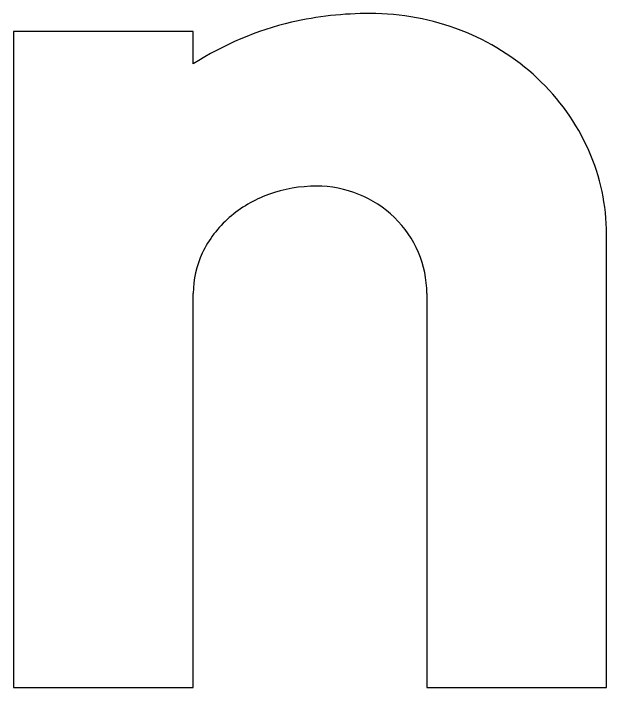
# Model space of a CAD drawing. Extents: x 1806251 to 1809821, y 414895 to 422886.
# Drawn here: x 1809677.3351 to 1809677.4229, y 415152.193 to 415152.2927 of the extents above; entities that cross this region are included whole.
import ezdxf

# ---------------------------------------------------------------- set-up
doc = ezdxf.new("R2010")
doc.units = 0
for name, color, linetype in [('GSBWFILL', 7, 'Continuous'), ('GSCOLORFILL', 7, 'Continuous'), ('GSOUTLINE', 7, 'Continuous')]:
    doc.layers.add(name, color=color, linetype=linetype)

msp = doc.modelspace()

# ---------------------------------------------------------------- linework, layer by layer
at = {"layer": 'GSBWFILL'}
msp.add_line((1809677.3962576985, 415152.2512928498), (1809677.3962576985, 415152.1929603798), dxfattribs=at)
for points in [[(1809677.3616777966, 415152.2852470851), (1809677.3616777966, 415152.29005037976), (1809677.3350778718, 415152.29005037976), (1809677.3350778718, 415152.1929603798), (1809677.3616777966, 415152.1929603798), (1809677.3616777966, 415152.2512928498)], [(1809677.3962576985, 415152.1929603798), (1809677.422857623, 415152.1929603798), (1809677.422857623, 415152.26004757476)]]:
    msp.add_lwpolyline(points, dxfattribs=at)
for centre, major_axis, ratio, start_param, end_param in [((1809677.3878617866, 415152.2395069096), (3.257772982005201e-18, 0.05320347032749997), 0.9999971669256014, 0, 0.21998619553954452), ((1809677.3878617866, 415152.25526392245), (2.2929342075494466e-18, 0.03744645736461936), 0.9999971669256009, 5.914285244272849, 6.283185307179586), ((1809677.3874083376, 415152.24484934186), (2.932802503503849e-18, 0.047896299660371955), 0.999997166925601, 0.23508775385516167, 0.5671317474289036), ((1809677.388763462, 415152.25759626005), (2.1398188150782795e-18, 0.034945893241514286), 0.9999971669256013, 5.532257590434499, 5.9142852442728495), ((1809677.3901558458, 415152.2590881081), (2.0148635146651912e-18, 0.032905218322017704), 0.9999971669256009, 5.130076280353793, 5.5322576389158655), ((1809677.3923178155, 415152.26004759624), (1.870029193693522e-18, 0.03053989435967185), 0.9999971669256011, 4.71238898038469, 5.130076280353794), ((1809677.379925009, 415152.2462209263), (1.2820819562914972e-18, 0.020937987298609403), 0.9999971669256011, 0, 0.3457036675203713), ((1809677.379925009, 415152.25035627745), (1.0288647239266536e-18, 0.016802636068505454), 0.9999971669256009, 5.900623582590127, 6.283185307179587), ((1809677.3790323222, 415152.24869946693), (1.1207715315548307e-18, 0.018303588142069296), 0.9999971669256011, 0.3457036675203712, 0.7157182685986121), ((1809677.3801084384, 415152.2508121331), (9.98776585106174e-19, 0.016311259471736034), 0.9999971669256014, 5.512269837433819, 5.900623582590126), ((1809677.377658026, 415152.25027999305), (9.92522832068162e-19, 0.016209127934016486), 0.9999971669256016, 0.7157182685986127, 1.1262308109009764), ((1809677.380392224, 415152.2511042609), (9.73838156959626e-19, 0.01590398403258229), 0.9999971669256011, 5.115435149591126, 5.51226978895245), ((1809677.3755324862, 415152.25129253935), (8.483574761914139e-19, 0.013854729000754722), 0.9999971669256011, 1.126230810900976, 1.5707963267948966), ((1809677.3808337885, 415152.25129253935), (9.444447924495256e-19, 0.015423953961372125), 0.9999971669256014, 4.71238898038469, 5.115435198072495)]:
    msp.add_ellipse(centre, major_axis=major_axis, ratio=ratio, start_param=start_param, end_param=end_param, dxfattribs=at)
at = {"layer": 'GSCOLORFILL'}
msp.add_line((1809677.3962576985, 415152.2512928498), (1809677.3962576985, 415152.1929603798), dxfattribs=at)
for points in [[(1809677.3616777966, 415152.2852470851), (1809677.3616777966, 415152.29005037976), (1809677.3350778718, 415152.29005037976), (1809677.3350778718, 415152.1929603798), (1809677.3616777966, 415152.1929603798), (1809677.3616777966, 415152.2512928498)], [(1809677.3962576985, 415152.1929603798), (1809677.422857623, 415152.1929603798), (1809677.422857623, 415152.26004757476)]]:
    msp.add_lwpolyline(points, dxfattribs=at)
for centre, major_axis, ratio, start_param, end_param in [((1809677.3878617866, 415152.2395069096), (3.257772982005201e-18, 0.05320347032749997), 0.9999971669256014, 0, 0.21998619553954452), ((1809677.3878617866, 415152.25526392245), (2.2929342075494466e-18, 0.03744645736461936), 0.9999971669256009, 5.914285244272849, 6.283185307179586), ((1809677.3874083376, 415152.24484934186), (2.932802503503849e-18, 0.047896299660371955), 0.999997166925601, 0.23508775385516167, 0.5671317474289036), ((1809677.388763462, 415152.25759626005), (2.1398188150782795e-18, 0.034945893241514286), 0.9999971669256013, 5.532257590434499, 5.9142852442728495), ((1809677.3901558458, 415152.2590881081), (2.0148635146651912e-18, 0.032905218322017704), 0.9999971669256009, 5.130076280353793, 5.5322576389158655), ((1809677.3923178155, 415152.26004759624), (1.870029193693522e-18, 0.03053989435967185), 0.9999971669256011, 4.71238898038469, 5.130076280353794), ((1809677.379925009, 415152.2462209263), (1.2820819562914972e-18, 0.020937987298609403), 0.9999971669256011, 0, 0.3457036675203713), ((1809677.379925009, 415152.25035627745), (1.0288647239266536e-18, 0.016802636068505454), 0.9999971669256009, 5.900623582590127, 6.283185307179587), ((1809677.3790323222, 415152.24869946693), (1.1207715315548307e-18, 0.018303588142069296), 0.9999971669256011, 0.3457036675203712, 0.7157182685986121), ((1809677.3801084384, 415152.2508121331), (9.98776585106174e-19, 0.016311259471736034), 0.9999971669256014, 5.512269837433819, 5.900623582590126), ((1809677.377658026, 415152.25027999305), (9.92522832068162e-19, 0.016209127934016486), 0.9999971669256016, 0.7157182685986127, 1.1262308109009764), ((1809677.380392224, 415152.2511042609), (9.73838156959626e-19, 0.01590398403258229), 0.9999971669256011, 5.115435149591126, 5.51226978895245), ((1809677.3755324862, 415152.25129253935), (8.483574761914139e-19, 0.013854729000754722), 0.9999971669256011, 1.126230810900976, 1.5707963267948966), ((1809677.3808337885, 415152.25129253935), (9.444447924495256e-19, 0.015423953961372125), 0.9999971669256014, 4.71238898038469, 5.115435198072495)]:
    msp.add_ellipse(centre, major_axis=major_axis, ratio=ratio, start_param=start_param, end_param=end_param, dxfattribs=at)
at = {"layer": 'GSOUTLINE'}
msp.add_line((1809677.3962576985, 415152.2512928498), (1809677.3962576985, 415152.1929603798), dxfattribs=at)
for points in [[(1809677.3616777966, 415152.2852470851), (1809677.3616777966, 415152.29005037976), (1809677.3350778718, 415152.29005037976), (1809677.3350778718, 415152.1929603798), (1809677.3616777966, 415152.1929603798), (1809677.3616777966, 415152.2512928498)], [(1809677.3962576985, 415152.1929603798), (1809677.422857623, 415152.1929603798), (1809677.422857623, 415152.26004757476)]]:
    msp.add_lwpolyline(points, dxfattribs=at)
for centre, major_axis, ratio, start_param, end_param in [((1809677.3878617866, 415152.2395069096), (3.2577729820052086e-18, 0.05320347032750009), 0.999997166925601, 0, 0.21998619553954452), ((1809677.3878617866, 415152.25526392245), (2.292934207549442e-18, 0.03744645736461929), 0.999997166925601, 5.914285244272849, 6.283185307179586), ((1809677.3874083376, 415152.24484934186), (2.932802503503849e-18, 0.047896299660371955), 0.999997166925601, 0.23508775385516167, 0.5671317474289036), ((1809677.388763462, 415152.25759626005), (2.1398188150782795e-18, 0.034945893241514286), 0.9999971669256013, 5.532257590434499, 5.9142852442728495), ((1809677.3901558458, 415152.2590881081), (2.0148635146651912e-18, 0.032905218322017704), 0.9999971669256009, 5.130076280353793, 5.5322576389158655), ((1809677.3923178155, 415152.26004759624), (1.870029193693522e-18, 0.03053989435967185), 0.9999971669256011, 4.71238898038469, 5.130076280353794), ((1809677.379925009, 415152.2462209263), (1.2820819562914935e-18, 0.020937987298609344), 0.9999971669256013, 0, 0.3457036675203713), ((1809677.379925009, 415152.25035627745), (1.0288647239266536e-18, 0.016802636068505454), 0.9999971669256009, 5.900623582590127, 6.283185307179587), ((1809677.3790323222, 415152.24869946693), (1.1207715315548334e-18, 0.01830358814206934), 0.9999971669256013, 0.3457036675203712, 0.7157182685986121), ((1809677.3801084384, 415152.2508121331), (9.987765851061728e-19, 0.016311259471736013), 0.9999971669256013, 5.512269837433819, 5.900623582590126), ((1809677.377658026, 415152.25027999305), (9.92522832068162e-19, 0.016209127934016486), 0.9999971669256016, 0.7157182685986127, 1.1262308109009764), ((1809677.380392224, 415152.2511042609), (9.73838156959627e-19, 0.01590398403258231), 0.9999971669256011, 5.115435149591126, 5.51226978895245), ((1809677.3755324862, 415152.25129253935), (8.483574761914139e-19, 0.013854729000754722), 0.9999971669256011, 1.126230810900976, 1.5707963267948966), ((1809677.3808337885, 415152.25129253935), (9.444447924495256e-19, 0.015423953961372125), 0.9999971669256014, 4.71238898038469, 5.115435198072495)]:
    msp.add_ellipse(centre, major_axis=major_axis, ratio=ratio, start_param=start_param, end_param=end_param, dxfattribs=at)

doc.saveas('drawing.dxf')
